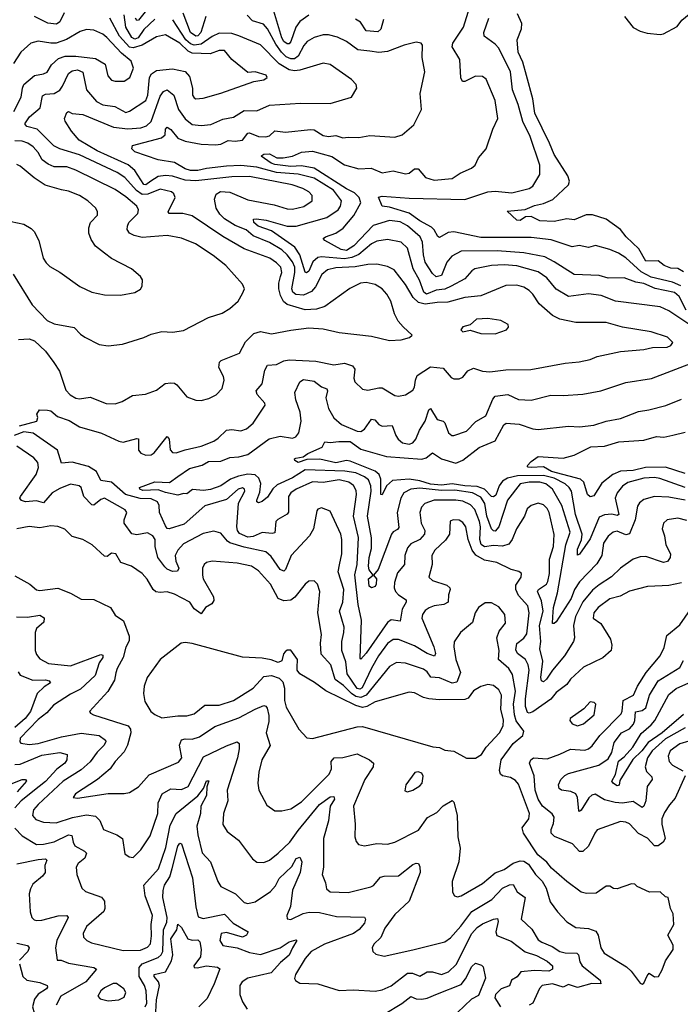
# Model space of a CAD drawing. Extents: x 1443846 to 1577407, y 839182 to 927291.
# Tile 382 of 535: x 1544782 to 1548468, y 875849 to 881347. Entities that reach past the tile are written whole.
import ezdxf

# ---------------------------------------------------------------- set-up
doc = ezdxf.new("R2010")
doc.units = 0

msp = doc.modelspace()

# ---------------------------------------------------------------- linework, layer by layer
at = {"layer": '0CON20XD'}
for points in [[(1548501.2, 879725), (1548462.1, 879802.1), (1548435, 879823.4), (1548327, 879847), (1548264.7, 879874.7), (1548220.6, 879880.6), (1548155, 879906.5), (1548065, 879904.7), (1548015, 879919.2), (1547875, 879924.7), (1547765, 879995.8), (1547712.2, 880022.2), (1547595.3, 880044.7), (1547445.5, 880055.5), (1547245, 880054.7), (1547193.5, 880026.5), (1547165, 879993.1), (1547135, 879918.2), (1547105, 879911.5), (1547085, 879929.1), (1547043.7, 879993.7), (1547034.5, 880035), (1547030.4, 880105), (1547016.7, 880135), (1546945, 880196.5), (1546905, 880218.3), (1546845, 880225.2), (1546755, 880198.4), (1546646, 880085), (1546605, 880058.3), (1546575, 880063.7), (1546484.2, 880115), (1546476, 880125), (1546488.6, 880135), (1546545, 880155.3), (1546586.6, 880183.4), (1546646.9, 880253.1), (1546685.7, 880325), (1546677, 880355), (1546649.7, 880379.7), (1546605, 880402.6), (1546425, 880518.8), (1546355, 880530.9), (1546295, 880528), (1546205, 880538.4), (1546185, 880545.2), (1546128.8, 880585), (1546132.1, 880587.9), (1546145, 880595.4), (1546175, 880597.3), (1546216.5, 880576.5), (1546252.5, 880575), (1546305, 880584.1), (1546355, 880608), (1546415, 880613.4), (1546522.8, 880582.8), (1546595, 880537.2), (1546675, 880513.6), (1546742.2, 880517.8), (1546805, 880492.8), (1546865, 880503.2), (1546935, 880486.9), (1546955, 880490.4), (1546985, 880513.8), (1547005, 880513.6), (1547045.7, 880465.7), (1547095, 880450.9), (1547195, 880460.4), (1547240.5, 880489.5), (1547302.8, 880517.2), (1547322.5, 880535), (1547342.9, 880575), (1547385.7, 880625), (1547421.4, 880735), (1547450, 880795), (1547434.5, 880895), (1547385.4, 881015.4), (1547365, 881030.6), (1547325, 881032.3), (1547265, 881002.5), (1547252.1, 881002.1), (1547242.8, 881022.8), (1547238.4, 881125), (1547194.7, 881195), (1547199.1, 881215), (1547258.7, 881305), (1547309.6, 881475)], [(1545030.5, 881385), (1545005.2, 881335), (1544987.6, 881322.4), (1544938, 881328), (1544865, 881364.2)], [(1545535, 881349.2), (1545475, 881291.4), (1545442.9, 881245), (1545425, 881238.8), (1545408, 881248), (1545374.7, 881304.7), (1545364.8, 881375)], [(1548515, 879646.1), (1548405, 879721.7), (1548355, 879743.4), (1548106.2, 879776.2), (1548026.5, 879806.5), (1547955, 879816.9), (1547845, 879800.8), (1547775, 879841.8), (1547723.9, 879905), (1547675, 879938.6), (1547555, 879972.6), (1547485, 879978.1), (1547415, 879975.2), (1547322, 879955), (1547304.7, 879945.2), (1547265, 879900), (1547190.3, 879859.7), (1547155, 879842.7), (1547105, 879837.2), (1547052, 879815), (1547036.1, 879826.1), (1547012.2, 879892.2), (1546976.6, 879955), (1546945, 880070.8), (1546910.8, 880105), (1546835, 880118.9), (1546775, 880109.7), (1546745, 880094.7), (1546674, 880036), (1546635, 880019.5), (1546595, 880012.6), (1546466.6, 880023.4), (1546445, 880018.9), (1546417.2, 879995), (1546395, 879943.2), (1546382.9, 879932.9), (1546375, 879937.5), (1546344.6, 880034.7), (1546317.3, 880077.3), (1546187.2, 880167.2), (1546111.8, 880195), (1546087.6, 880215), (1546086.2, 880233.8), (1546104.1, 880235.9), (1546157.6, 880227.6), (1546275, 880193.8), (1546325, 880193.4), (1546495, 880243.1), (1546559.6, 880285), (1546572.7, 880305), (1546576.6, 880335), (1546532.2, 880395), (1546425, 880461.9), (1546336, 880485), (1546215, 880494.2), (1546105, 880523.2), (1546015, 880532.5), (1545935, 880528.8), (1545825, 880517), (1545775, 880505.6), (1545734.8, 880504.8), (1545705, 880514), (1545645, 880549.7), (1545555, 880564.6), (1545425, 880610), (1545407.3, 880625), (1545411.1, 880645), (1545572.5, 880687.5), (1545592.7, 880705), (1545595.6, 880735), (1545605, 880746.7), (1545625, 880733.6), (1545664.6, 880685), (1545705, 880668.4), (1545795, 880651.2), (1545875, 880647.7), (1545905, 880652.7), (1545945, 880671.8), (1545985, 880668.6), (1546025, 880674.2), (1546055, 880713.5), (1546064.6, 880715.4), (1546114.8, 880694.8), (1546155, 880693.5), (1546175, 880698.2), (1546205, 880725.5), (1546265, 880718.9), (1546405, 880734.1), (1546425, 880731.2), (1546475, 880700.4), (1546505, 880695.4), (1546545, 880700.4), (1546585, 880686.7), (1546615, 880691.9), (1546675, 880690), (1546735, 880700.4), (1546875, 880690.8), (1546915.5, 880704.5), (1546980.3, 880759.7), (1547024.2, 880845), (1547016.9, 880935), (1547042, 881055), (1547027.5, 881135), (1547028.8, 881205), (1547022.5, 881215), (1546995, 881222), (1546927.5, 881205), (1546835, 881168.8), (1546785, 881163.6), (1546735, 881170.4), (1546668.7, 881178.7), (1546605.8, 881225), (1546555, 881249.6), (1546505, 881262.9), (1546475, 881262.3), (1546425, 881248.2), (1546386.4, 881225), (1546367.5, 881202.5), (1546335.9, 881144.1), (1546315, 881129.2), (1546295, 881128), (1546269.6, 881139.6), (1546243.6, 881165), (1546210.5, 881210.5), (1546165, 881295.4), (1546141.5, 881321.5), (1546081, 881341), (1546051.7, 881371.7)], [(1545489.5, 881400.5), (1545445, 881343.7), (1545435, 881342), (1545427.8, 881355)], [(1545820.9, 881365), (1545791.7, 881275), (1545775, 881256.9), (1545765, 881254.3), (1545735, 881276.1), (1545694.2, 881384.2)], [(1546395, 881372), (1546345, 881337.5), (1546322.5, 881305), (1546294.6, 881225.4), (1546285, 881213.1), (1546275, 881211.7), (1546255.5, 881225.5), (1546245.1, 881245), (1546194, 881414)], [(1548485, 879938.5), (1548455, 879957.7), (1548415, 879960), (1548377.5, 879975), (1548345, 880001.5), (1548275, 879998.7), (1548236.7, 880066.7), (1548165.4, 880135), (1548134.7, 880174.7), (1548055, 880233.9), (1547978.1, 880258.1), (1547942.8, 880257.2), (1547875, 880229.1), (1547835.3, 880235.3), (1547765, 880219.7), (1547684.7, 880224.7), (1547635, 880248.1), (1547605, 880245.6), (1547575, 880225.8), (1547555, 880228), (1547502.5, 880277.5), (1547601.9, 880288.1), (1547655, 880310), (1547705, 880320), (1547756.4, 880343.6), (1547844.8, 880425.2), (1547849.5, 880445), (1547841, 880475), (1547763.5, 880593.5), (1547738.4, 880658.4), (1547657.2, 880825), (1547645.8, 880905), (1547610.5, 881035), (1547589.1, 881109.1), (1547564.1, 881165.9), (1547558.5, 881235), (1547581.9, 881295), (1547583.1, 881325), (1547559.1, 881379.1)], [(1548157.5, 881365), (1548205, 881303.1), (1548243.5, 881283.5), (1548282.6, 881272.6), (1548355.8, 881264.2), (1548375, 881267.8), (1548450.4, 881309.6), (1548477.5, 881345), (1548547.7, 881402.3)], [(1546295, 879613.3), (1546395, 879625.6), (1546475, 879621.1), (1546565, 879601.1), (1546745, 879580.6), (1546845.8, 879555.8), (1546911.2, 879558.8), (1546957.3, 879572.7), (1546972.5, 879585), (1546921.3, 879631.3), (1546894.5, 879664.5), (1546872.9, 879705), (1546851.9, 879775), (1546830, 879815), (1546805, 879843.5), (1546765, 879868.8), (1546715, 879879.6), (1546683.8, 879876.2), (1546624, 879846), (1546483.8, 879745), (1546438.9, 879731.1), (1546375, 879726.4), (1546275, 879756.9), (1546253.5, 879773.5), (1546237, 879807), (1546228.3, 879845), (1546228, 879875), (1546237.6, 879912.4), (1546244.2, 879935), (1546238.2, 879965), (1546215, 879990), (1546177.8, 880015), (1546035, 880067.5), (1545915, 880135.9), (1545745, 880252), (1545692.5, 880265), (1545615.5, 880265.5), (1545610.5, 880275), (1545648.5, 880355), (1545641.1, 880375), (1545628.6, 880385), (1545565, 880401.6), (1545497, 880373), (1545465, 880371.8), (1545433.3, 880393.3), (1545367.6, 880465), (1545325, 880492.9), (1545115, 880593), (1545005.5, 880625.5), (1544972, 880642), (1544880, 880735), (1544820.8, 880750.8), (1544810.5, 880765), (1544836.9, 880805), (1544895.2, 880854.8), (1544908.4, 880921.6), (1544925, 880930.9), (1544975, 880935.7), (1545005, 880953.5), (1545021.6, 880975), (1545055, 881046.5), (1545075, 881062.2), (1545105, 881067.1), (1545134.8, 881054.8), (1545153.9, 880955), (1545209.9, 880889.9), (1545245, 880871.1), (1545312.1, 880862.1), (1545375, 880828.6), (1545395, 880835.6), (1545485, 880895.6), (1545496.9, 880925), (1545507, 881025), (1545517.5, 881045), (1545545, 881062.5), (1545635, 881072.8), (1545705, 881058.2), (1545730.1, 881030.1), (1545746.2, 880963.8), (1545746.5, 880925), (1545755, 880910), (1545765.5, 880905.5), (1545805, 880909.2), (1545905, 880936.5), (1546087.7, 881002.3), (1546145, 881010.6), (1546162.9, 881025), (1546157.9, 881037.9), (1546095, 881055.7), (1546055, 881052.5), (1545965.4, 881125.4), (1545925, 881175.3), (1545895, 881175.7), (1545845, 881156), (1545745, 881159.9), (1545721.1, 881171), (1545675, 881216.8), (1545595, 881263), (1545545, 881251.5), (1545465.4, 881204.6), (1545415, 881189.5), (1545395, 881193.5), (1545339.4, 881255), (1545285.2, 881355.2)], [(1545514.2, 880445.8), (1545485, 880425.8), (1545475, 880426.5), (1545425.2, 880505), (1545387.1, 880537.1), (1545215, 880615.2), (1545114.5, 880675), (1545070.6, 880725), (1545035, 880780), (1545032.2, 880795), (1545045, 880828.8), (1545055, 880833.8), (1545075, 880823.8), (1545135, 880816.7), (1545305, 880747.2), (1545385, 880737.6), (1545456.9, 880743.1), (1545489.5, 880755), (1545515, 880777.7), (1545565, 880920.5), (1545585, 880945.5), (1545605, 880954.5), (1545641.1, 880925), (1545667.6, 880845), (1545705, 880793.8), (1545745, 880761.8), (1545794.6, 880755.4), (1545848.7, 880761.3), (1545915, 880790.9), (1545975, 880802.7), (1546035, 880839.5), (1546105, 880838.5), (1546175, 880869.5), (1546349.1, 880880.9), (1546515, 880878.5), (1546633.3, 880915), (1546663.3, 880965), (1546658.8, 880985), (1546633.7, 881013.7), (1546515, 881096.4), (1546475, 881103.6), (1546345, 881064.8), (1546315, 881062.2), (1546285, 881067.9), (1546230.5, 881100.5), (1546125, 881207.2), (1546005, 881256.3), (1545965, 881269.2), (1545895, 881271.5), (1545855, 881253.9), (1545795, 881210.3), (1545755, 881204.2), (1545735, 881212.4), (1545709.6, 881235), (1545637, 881347)], [(1546811.7, 881348.3), (1546796.6, 881293.4), (1546780.5, 881279.5), (1546715, 881285.3), (1546683.1, 881333.1), (1546655, 881349.3)], [(1548471.6, 879861.6), (1548425, 879882.1), (1548305, 879909), (1548250, 879940), (1548165, 880017.1), (1548123.9, 880043.9), (1548075, 880064.5), (1547995, 880085.6), (1547955, 880075.7), (1547904.6, 880085.4), (1547865, 880079.1), (1547747.8, 880117.8), (1547635, 880131.6), (1547548.6, 880131.4), (1547355, 880130.8), (1547205, 880162.4), (1547171.9, 880158.1), (1547125, 880131.5), (1547115, 880136.9), (1547094.3, 880174.3), (1547079, 880189), (1547015, 880223.8), (1546955, 880267), (1546845, 880300.7), (1546805, 880306.7), (1546784.3, 880355.7), (1546805, 880362.5), (1546955, 880350.7), (1547265, 880343.2), (1547395, 880385.5), (1547435, 880388.7), (1547528.9, 880381.1), (1547625, 880404.8), (1547645, 880417.5), (1547685, 880483.3), (1547684.5, 880535), (1547630.3, 880695), (1547588.8, 880778.8), (1547563.8, 880873.8), (1547531.9, 880955), (1547520.5, 881055), (1547455, 881187.8), (1547435, 881210.5), (1547373.3, 881255), (1547372.1, 881275), (1547398.8, 881355)], [(1544748.2, 880835), (1544790.6, 880915), (1544797.1, 880965), (1544805.6, 880984.4), (1544865, 881034.5), (1544915.3, 881044.7), (1544935.3, 881054.7), (1544958.5, 881095), (1544998.9, 881131.1), (1545035, 881142.5), (1545095, 881144), (1545205, 881130.2), (1545258.1, 881098.1), (1545273.4, 881033.4), (1545295, 881010), (1545315, 881003.3), (1545365, 881003.3), (1545395.7, 881025), (1545416, 881076), (1545403.3, 881115), (1545349.2, 881159.2), (1545267.2, 881247.2), (1545245, 881265.4), (1545195, 881287.9), (1545155, 881292.5), (1545118.9, 881281.1), (1545042.8, 881237.2), (1544985, 881216.2), (1544955, 881215.4), (1544885, 881227.5), (1544843.7, 881216.3), (1544788.1, 881165), (1544747.2, 881102.8)], [(1544745.7, 879925.7), (1544851.8, 879755), (1544935, 879668.1), (1544975, 879648.2), (1545085, 879628.6), (1545120.7, 879590.7), (1545145, 879574.2), (1545225, 879534.2), (1545275, 879526), (1545356.1, 879536.1), (1545475, 879573.1), (1545515, 879591.4), (1545575, 879605.6), (1545635, 879602.9), (1545695, 879610.8), (1545836.2, 879685), (1545910.9, 879709.1), (1545955, 879734.2), (1546001.2, 879775), (1546025, 879817.5), (1546036, 879845), (1546025, 879870), (1545932.9, 879975), (1545860.7, 880030.7), (1545762.5, 880095), (1545685, 880127.3), (1545605, 880141.8), (1545465, 880131.1), (1545421.2, 880141.2), (1545395, 880154.3), (1545381.4, 880175), (1545382.5, 880195), (1545391.5, 880215), (1545440.9, 880265), (1545444.5, 880285), (1545434.6, 880305), (1545375, 880357.9), (1545315, 880398.4), (1545095, 880507.5), (1545045, 880524.7), (1544975, 880525.5), (1544940.2, 880540.2), (1544907.5, 880565), (1544884.8, 880604.8), (1544856.9, 880636.9), (1544827.8, 880657.8), (1544795, 880668.4), (1544755, 880671.1)], [(1544735, 880220.5), (1544805.5, 880205.5), (1544845, 880182), (1544862, 880165), (1544889.2, 880115), (1544912.5, 880015), (1544928.7, 879988.7), (1544949.1, 879969.1), (1545005, 879937.5), (1545117.9, 879857.9), (1545185, 879825.8), (1545255, 879811.4), (1545345, 879808), (1545425, 879823.8), (1545455, 879842.5), (1545465, 879860), (1545466.2, 879895), (1545455, 879913.3), (1545405.7, 879955.7), (1545295, 880014.3), (1545255, 880042.9), (1545205, 880082.9), (1545180.5, 880120.5), (1545168.2, 880155), (1545167.5, 880185), (1545177.1, 880215), (1545215.8, 880255), (1545215.8, 880275), (1545206, 880295), (1545162.9, 880335), (1545115, 880364.5), (1545055, 880389.1), (1545015, 880396.2), (1544923.2, 880423.2), (1544863.3, 880463.3), (1544785, 880530), (1544765, 880539.1)], [(1544781.5, 879078.5), (1544876.9, 879105), (1544883.6, 879125), (1544876.9, 879145), (1544891.8, 879168.2), (1544937.1, 879167.2), (1544955, 879163.5), (1544992.1, 879132.1), (1545058.8, 879108.8), (1545115, 879074.1), (1545237.6, 879037.6), (1545335, 878992.9), (1545358.9, 878988.9), (1545435, 879008.1), (1545445, 879006), (1545445.4, 878965), (1545444, 878944), (1545457.5, 878927.5), (1545485, 878916.2), (1545515, 878917.3), (1545531.3, 878928.7), (1545605, 879020), (1545615.3, 879005.3), (1545621.5, 878945), (1545635, 878931.2), (1545655, 878927.9), (1545705, 878946.2), (1545793.8, 878965), (1545865.8, 878994.2), (1545890.1, 879009.9), (1545936, 879055), (1545965, 879059.3), (1546015, 879051.5), (1546046.7, 879063.3), (1546084.4, 879095), (1546152, 879195), (1546150, 879205), (1546107.5, 879255), (1546101.9, 879275), (1546135, 879313.8), (1546149.5, 879390.5), (1546165, 879417.5), (1546215, 879420.9), (1546255, 879442.9), (1546285, 879447.7), (1546435, 879441.1), (1546535, 879420), (1546595, 879430), (1546638.1, 879415), (1546652.3, 879395), (1546646.4, 879345), (1546651.9, 879325), (1546693.8, 879283.8), (1546725, 879277.8), (1546785, 879292), (1546805, 879290.9), (1546875, 879249.2), (1546895, 879244.3), (1546935, 879252), (1546975, 879279.2), (1546985.5, 879295), (1546989.6, 879335), (1546999.2, 879360.8), (1547075, 879409.5), (1547145, 879401.5), (1547189.3, 879349.3), (1547205, 879341.9), (1547235, 879341.9), (1547255, 879351.4), (1547283.4, 879386.6), (1547315, 879400.4), (1547365, 879383.8), (1547405, 879380.4), (1547495, 879392.1), (1547633.6, 879393.6), (1547825, 879429.1), (1547903, 879437), (1547965, 879450.5), (1548005, 879466.5), (1548135, 879493.6), (1548265, 879505.6), (1548313.6, 879516.4), (1548395, 879519.4), (1548415, 879528), (1548426, 879545), (1548396.2, 879575), (1548305, 879604.5), (1548145, 879629.5), (1548055, 879656.4), (1547885, 879656.5), (1547795, 879675.4), (1547755.8, 879695), (1547679.9, 879759.9), (1547645.2, 879815.2), (1547625, 879834.6), (1547595, 879852.9), (1547555, 879865.4), (1547495, 879862.5), (1547354.3, 879805.7), (1547265, 879795.2), (1547170.3, 879769.7), (1547111.7, 879768.3), (1547045, 879758.6), (1547007.1, 879767.1), (1546978, 879795), (1546935, 879868.5), (1546870.5, 879950.5), (1546835, 879969.6), (1546775, 879981.9), (1546725, 879980), (1546653.2, 879966.8), (1546545, 879961.2), (1546499.9, 879950.1), (1546467.5, 879925), (1546431.9, 879855), (1546410.1, 879829.9), (1546365, 879809.5), (1546323.4, 879813.4), (1546306.3, 879825), (1546299.8, 879845), (1546317.7, 879935), (1546316.5, 879965), (1546304.5, 879994.5), (1546275, 880034.8), (1546245, 880061.6), (1546175, 880103.6), (1546085, 880140.6), (1546045, 880172.9), (1545985, 880198.1), (1545925.4, 880235), (1545898.3, 880261.7), (1545878.8, 880295), (1545868.9, 880345), (1545878, 880372), (1545902.8, 880387.2), (1545954.1, 880384.1), (1546055, 880341.6), (1546202.7, 880312.7), (1546275, 880290.5), (1546305, 880289.2), (1546366.8, 880303.2), (1546414.6, 880335.4), (1546414.5, 880365), (1546395, 880385.4), (1546361.4, 880405), (1546302, 880425), (1546065, 880472.1), (1545965, 880470.4), (1545765, 880446.8), (1545705, 880451.4), (1545635, 880473.8), (1545595, 880477.3), (1545555, 880471.5), (1545514.2, 880445.8)], [(1547435, 879592.9), (1547497.5, 879615), (1547509.3, 879630.7), (1547506.7, 879645), (1547467, 879667), (1547395, 879678.5), (1547330, 879675), (1547295, 879642.5), (1547255, 879632.5), (1547242.5, 879615), (1547255, 879603.3), (1547295, 879613.3), (1547355.8, 879594.2), (1547435, 879592.9)], [(1544775, 879562.2), (1544835, 879564.6), (1544863.7, 879553.7), (1544925.8, 879495.8), (1544973.2, 879433.2), (1545003.5, 879385), (1545039.1, 879279.1), (1545062.6, 879252.6), (1545095, 879233.3), (1545115, 879230), (1545175, 879238.9), (1545265, 879204.4), (1545315, 879201.4), (1545354.5, 879215.5), (1545412, 879248), (1545484.2, 879255.8), (1545545, 879278), (1545594.4, 879315.6), (1545625, 879319.2), (1545645, 879317.1), (1545658.6, 879308.6), (1545715, 879240.8), (1545765, 879222.5), (1545795, 879220), (1545837.6, 879232.4), (1545877.6, 879252.4), (1545911.7, 879288.3), (1545922.9, 879335), (1545920, 879355), (1545893.1, 879405), (1545896, 879435), (1545906.7, 879445), (1546009.2, 879485), (1546041.4, 879548.6), (1546088.9, 879595), (1546125, 879606.1), (1546187, 879593), (1546295, 879613.3)], [(1548495, 878664.1), (1548405, 878680.2), (1548325, 878685.3), (1548265, 878667.5), (1548241, 878649), (1548229.2, 878630.8), (1548217, 878555), (1548185, 878475.5), (1548165, 878470.4), (1548115, 878490.3), (1548094.3, 878485), (1548065, 878462.7), (1548039.2, 878425), (1548030.7, 878355), (1548002, 878308), (1547905, 878209.2), (1547877.7, 878165), (1547859, 878115), (1547775, 877984.6), (1547765, 877975.5), (1547755.8, 877975.8), (1547756.9, 878013.1), (1547761.2, 878065), (1547783.7, 878146.3), (1547829.7, 878415), (1547852.6, 878485), (1547807.8, 878635), (1547755.3, 878725), (1547717.9, 878755), (1547685, 878765.2), (1547625, 878764.8), (1547574.4, 878755), (1547504.3, 878665), (1547455.7, 878515), (1547435, 878491.3), (1547425, 878492.7), (1547415, 878504.5), (1547388.5, 878575), (1547376.8, 878645), (1547355, 878680.6), (1547308.2, 878705), (1547209.5, 878719.5), (1547135, 878718.6), (1547015, 878731.5), (1546965, 878726), (1546925.2, 878704.8), (1546908.7, 878675), (1546888.1, 878595), (1546897.8, 878512.2), (1546889.2, 878500.8), (1546865, 878488.2), (1546855.8, 878474.2), (1546782.2, 878277.8), (1546755.8, 878245), (1546773.4, 878225), (1546770.8, 878195), (1546765, 878182.9), (1546745, 878175.7), (1546732.7, 878185), (1546728.7, 878225), (1546753.8, 878245), (1546731, 878275), (1546727.8, 878295), (1546732.2, 878345), (1546744.8, 878395), (1546745.2, 878454.8), (1546722.4, 878575), (1546743.8, 878715), (1546741.9, 878745), (1546727.4, 878777.4), (1546706.1, 878795), (1546657.3, 878817.3), (1546595.6, 878825.6), (1546375, 878833), (1546305, 878788.4), (1546219.2, 878750.8), (1546195, 878727.8), (1546165, 878681.5), (1546135, 878657.3), (1546115, 878650), (1546105.5, 878655.5), (1546104.7, 878665), (1546121.6, 878708.4), (1546127, 878757), (1546116.5, 878786.5), (1546095.1, 878805.1), (1546055, 878808.9), (1546002.5, 878797.5), (1545958.8, 878781.2), (1545905, 878745.2), (1545846.7, 878723.3), (1545807.8, 878717.8), (1545745.3, 878724.7), (1545715, 878700), (1545695, 878701.1), (1545665, 878691.8), (1545595, 878707), (1545555, 878722.2), (1545468.1, 878718.1), (1545452.2, 878725), (1545450, 878735), (1545535, 878766), (1545617.7, 878762.3), (1545664.5, 878795.5), (1545729.8, 878840.2), (1545800.9, 878859.1), (1545835, 878879.8), (1545905, 878881.3), (1545955, 878902.6), (1546005, 878907.1), (1546055, 878920), (1546173.6, 879006.4), (1546235, 879021.5), (1546305, 879010.5), (1546323, 879017), (1546339.5, 879040.5), (1546353.1, 879105), (1546346.8, 879155), (1546322.3, 879225), (1546317.8, 879265), (1546345.4, 879324.6), (1546365, 879338.3), (1546425, 879329.1), (1546465, 879296.7), (1546495.6, 879285.6), (1546499.3, 879275), (1546490.8, 879235), (1546505.3, 879175.3), (1546535, 879123.5), (1546577.6, 879087.6), (1546665, 879050), (1546685, 879047.5), (1546705, 879060.6), (1546744.2, 879115.8), (1546763.1, 879113.1), (1546786.5, 879086.5), (1546805, 879076.6), (1546860.6, 879080.6), (1546880, 879025), (1546893.3, 879005), (1546917.5, 878985), (1546955, 878976.4), (1546975, 878983.6), (1546992.9, 879005), (1547013.6, 879055), (1547045.2, 879105), (1547065, 879168.8), (1547075, 879175.8), (1547111.8, 879115), (1547145, 879105.5), (1547155, 879096.9), (1547175, 879039.4), (1547193.8, 879025), (1547205, 879024.5), (1547275, 879049.5), (1547327.4, 879102.6), (1547383.3, 879135), (1547421.3, 879228.7), (1547434.7, 879245.3), (1547505, 879254.7), (1547565, 879226.2), (1547635, 879222.9), (1547745, 879250.9), (1547815, 879248.5), (1547925, 879255.5), (1548025, 879275.5), (1548165, 879321.5), (1548307.3, 879342.7), (1548555, 879438.2)], [(1548495, 878734.8), (1548354.7, 878785.3), (1548325, 878791.5), (1548265, 878787.1), (1548175, 878762), (1548145, 878741.8), (1548115.2, 878704.8), (1548103.8, 878675), (1548124.3, 878585), (1548115, 878579.1), (1548085.2, 878585.2), (1548045, 878581.9), (1548015, 878568.8), (1547965, 878448.5), (1547905, 878363.3), (1547895, 878357.5), (1547895, 878390), (1547917.5, 878442.5), (1547919.7, 878475), (1547883.4, 878585), (1547860.4, 878715), (1547848.8, 878735), (1547826.3, 878755), (1547765, 878786.8), (1547705, 878802.7), (1547559.9, 878800.1), (1547503.4, 878786.6), (1547475, 878771), (1547456.6, 878745), (1547438.1, 878691.9), (1547425, 878682.4), (1547415, 878684), (1547376.2, 878726.2), (1547335, 878740.5), (1547265, 878743.6), (1547195, 878755.5), (1547135, 878747.2), (1547075, 878753.1), (1547015, 878772.2), (1546955, 878782.2), (1546861.9, 878775), (1546829.2, 878745), (1546805, 878694), (1546796.1, 878696.1), (1546797.6, 878782.4), (1546788.3, 878808.3), (1546765.4, 878825.4), (1546625, 878882.3), (1546605, 878885.7), (1546545, 878873.2), (1546456.1, 878893.9), (1546385, 878891.1), (1546335, 878875.4), (1546317.1, 878885), (1546316, 878895), (1546321.8, 878898.2), (1546364, 878906), (1546390, 878925), (1546469.4, 878960.6), (1546485, 878990), (1546515, 878986), (1546562.7, 878992.7), (1546625, 878991.5), (1546685, 878948.8), (1546828.1, 878908.1), (1547025, 878892.4), (1547050, 878900), (1547085, 878928.8), (1547135, 878894.7), (1547215, 878870.3), (1547255, 878887.7), (1547345, 878957.5), (1547435, 878994.7), (1547483.3, 879085), (1547496.6, 879093.4), (1547568.7, 879088.7), (1547645, 879062.8), (1547675, 879059.4), (1547845, 879078.2), (1547905, 879073.9), (1547985, 879082.5), (1548055.3, 879104.7), (1548135, 879120), (1548235, 879160), (1548292.2, 879167.8), (1548387, 879193), (1548475, 879227.7)], [(1548505, 878550.4), (1548455, 878563.3), (1548395.5, 878554.5), (1548373.6, 878536.4), (1548367.5, 878505), (1548380.8, 878465), (1548387.7, 878415), (1548413.6, 878365), (1548411.5, 878345), (1548397.4, 878322.6), (1548375, 878315.4), (1548275, 878349.2), (1548245, 878348.2), (1548205, 878335.5), (1548135, 878284.5), (1548085, 878235.4), (1548015, 878192.4), (1547978.3, 878161.7), (1547925, 878097.5), (1547897.4, 878045), (1547882.5, 878015), (1547872.9, 877965), (1547878.2, 877895), (1547871.5, 877875), (1547821.8, 877795), (1547754.8, 877715), (1547722.2, 877665), (1547705, 877650.8), (1547693.4, 877655), (1547688.9, 877675), (1547700.2, 877765), (1547684, 877835), (1547690.7, 877875), (1547683.3, 877965), (1547703.1, 878045), (1547692.8, 878102.8), (1547671.3, 878155), (1547676.9, 878165), (1547721.3, 878195), (1547729, 878211), (1547737.6, 878255), (1547738.1, 878335), (1547759.8, 878405), (1547763.4, 878473.4), (1547736.4, 878595), (1547725, 878618.5), (1547705, 878638.5), (1547675, 878648.2), (1547635, 878633.8), (1547613.6, 878615), (1547598.8, 878575), (1547553.2, 878505), (1547530, 878445), (1547510.6, 878419.4), (1547475, 878406.9), (1547425, 878411.3), (1547375, 878403.7), (1547357.5, 878417.5), (1547348.6, 878445), (1547352.6, 878515), (1547348.2, 878545), (1547321.6, 878611.6), (1547297.9, 878637.9), (1547255, 878659.4), (1547215.6, 878664.4), (1547095, 878664.8), (1547042.2, 878645), (1547023.8, 878625), (1547014.7, 878595), (1547022.7, 878535), (1547042.7, 878495), (1547040.3, 878475), (1547015.2, 878444.8), (1546965, 878420.3), (1546945, 878397.8), (1546930.9, 878355), (1546930, 878305), (1546890.7, 878259.3), (1546872.9, 878205), (1546872, 878175), (1546878.9, 878155), (1546895.6, 878135.6), (1546937.9, 878107.9), (1546938.5, 878095), (1546915.9, 878055), (1546905, 877989.2), (1546854.3, 877995.7), (1546835, 877981.5), (1546715, 877809.3), (1546685, 877776.7), (1546681.2, 877781.2), (1546689.8, 877995), (1546671.3, 878081.3), (1546652, 878248), (1546665.5, 878304.5), (1546672.9, 878455), (1546643.6, 878575), (1546661.2, 878695), (1546658.6, 878718.6), (1546645, 878746.2), (1546618.9, 878765), (1546565, 878776.9), (1546475, 878763.7), (1546415, 878766.4), (1546325, 878726.3), (1546294.7, 878705), (1546281.2, 878685), (1546282.6, 878597.4), (1546274, 878586), (1546222.8, 878557.2), (1546211.9, 878545), (1546205, 878482.5), (1546191.5, 878478.5), (1546135, 878484.2), (1546085, 878460.9), (1546055, 878458.3), (1546008.2, 878478.2), (1545996.5, 878495), (1545992.6, 878515), (1546002.7, 878647.3), (1546038.2, 878715), (1546036.4, 878726.4), (1546025, 878733.3), (1546001.5, 878725), (1545935, 878668.5), (1545815, 878632.5), (1545699.9, 878530.1), (1545615, 878504.3), (1545605, 878506), (1545595, 878520.8), (1545561.4, 878595), (1545559.6, 878635), (1545551.3, 878655), (1545515, 878671), (1545453.5, 878673.5), (1545372.9, 878695), (1545295, 878764.4), (1545235, 878773.3), (1545210.2, 878825), (1545165, 878853), (1545075, 878877.3), (1545015, 878871.2), (1544992.9, 878942.9), (1544857.5, 879037.5), (1544805, 879045.9), (1544751.4, 879025)], [(1548495, 878814.1), (1548385, 878848.6), (1548274.2, 878845.8), (1548205, 878829.3), (1548135, 878826.8), (1548091.8, 878808.2), (1548030.2, 878759.8), (1547985, 878689.4), (1547965, 878682.2), (1547950.9, 878695), (1547929.1, 878765), (1547911.4, 878781.4), (1547749.6, 878825), (1547705, 878851.1), (1547636.2, 878846.2), (1547618.3, 878848.3), (1547613.6, 878856.4), (1547635, 878880.6), (1547675, 878908.8), (1547815, 878899.2), (1547875, 878915.5), (1547968.1, 878961.9), (1548044.3, 878965.7), (1548125, 878989.6), (1548265, 878999.7), (1548335, 879020), (1548375.6, 879015.6), (1548427.3, 879027.3), (1548495, 879043.3)], [(1548475, 878202.5), (1548405, 878187.3), (1548366.2, 878186.2), (1548285, 878182.3), (1548185, 878156), (1548132.2, 878127.8), (1548075.7, 878114.3), (1548009.1, 878065), (1547985, 878034.3), (1547981.2, 878005), (1548025, 877975.5), (1548078.3, 877888.3), (1548086.8, 877855), (1548081.5, 877825), (1548035, 877783.5), (1547927.5, 877732.5), (1547856, 877664), (1547835, 877634.7), (1547775, 877590.9), (1547746.1, 877553.9), (1547645, 877481.7), (1547625, 877475.3), (1547615, 877479.1), (1547605, 877512.5), (1547604.4, 877554.4), (1547623.9, 877715), (1547620, 877745), (1547604.7, 877775), (1547559, 877809), (1547550.6, 877829.4), (1547555.2, 877864.8), (1547595, 877893.2), (1547611.2, 877918.8), (1547625.3, 878035), (1547616.9, 878075), (1547565, 878132.1), (1547550, 878165), (1547550.7, 878189.3), (1547580.8, 878235), (1547581.2, 878255), (1547566.8, 878266.8), (1547525, 878277.8), (1547445, 878317.1), (1547375, 878329.8), (1547328, 878358), (1547307.3, 878385), (1547283.8, 878445), (1547272.1, 878515), (1547255, 878538.9), (1547235, 878553.3), (1547200, 878555), (1547183.8, 878546.2), (1547180, 878475), (1547158.2, 878441.8), (1547099.1, 878385), (1547082.5, 878355), (1547083.8, 878305), (1547064.6, 878234.6), (1547085.3, 878215.3), (1547165, 878190.4), (1547181.5, 878175), (1547183.6, 878165), (1547173.8, 878135), (1547173.5, 878095), (1547148.3, 878081.7), (1547095, 878073.6), (1547066.2, 878063.8), (1547045, 878047.9), (1547029.3, 878025), (1547025.3, 878005), (1547093.3, 877845), (1547101.4, 877808.6), (1547096.5, 877793.5), (1547055, 877807.6), (1546985, 877851.6), (1546895, 877885.7), (1546865, 877885.8), (1546835, 877863.1), (1546784.4, 877795), (1546744.2, 877725.8), (1546692.7, 877617.3), (1546680.3, 877609.7), (1546665, 877612.4), (1546609.5, 877695), (1546602.2, 877762.2), (1546580.3, 877825), (1546578.6, 877875), (1546591.4, 877925), (1546591.9, 877955), (1546566.5, 878045), (1546584.2, 878095), (1546590.7, 878165), (1546558.9, 878265), (1546565.9, 878304.1), (1546580, 878365), (1546580.3, 878445), (1546574.6, 878475), (1546515, 878603.3), (1546465, 878621.2), (1546445.9, 878614.1), (1546440, 878605), (1546420.8, 878505), (1546398.2, 878465), (1546297.5, 878355), (1546265, 878276.9), (1546255, 878267.1), (1546235, 878276.6), (1546185, 878349.7), (1546155, 878376.3), (1546035, 878401), (1545955, 878426.5), (1545940.9, 878435), (1545905, 878480.5), (1545865, 878491.8), (1545805, 878478.2), (1545695, 878420.8), (1545665, 878384.7), (1545649.6, 878355), (1545653.1, 878323.1), (1545669.4, 878285), (1545662.2, 878267.8), (1545635, 878265.5), (1545605, 878278.5), (1545591.6, 878291.6), (1545553, 878345), (1545537.4, 878405), (1545538.4, 878445), (1545525, 878465.3), (1545495, 878481.8), (1545435, 878471.4), (1545407.1, 878477.1), (1545365.6, 878535), (1545365.5, 878555), (1545379.4, 878595), (1545371.2, 878611.2), (1545255, 878674.6), (1545235, 878667.7), (1545195, 878636.2), (1545185, 878638.8), (1545140, 878685), (1545124.6, 878734.6), (1545114, 878745), (1545065, 878753.2), (1545005, 878728.9), (1544963.8, 878705), (1544915, 878650), (1544875, 878660.3), (1544814.7, 878654.7), (1544791.5, 878661.5), (1544783.1, 878675), (1544786.9, 878685), (1544873, 878807), (1544886.5, 878846.5), (1544883.9, 878873.9), (1544860.8, 878900.8), (1544765, 878966.1)], [(1548295, 876022.5), (1548325, 876002.5), (1548345.9, 876004.1), (1548367.7, 876042.3), (1548385, 876092.5), (1548428, 876155), (1548428.8, 876178.8), (1548398.8, 876235), (1548432.5, 876295), (1548428.8, 876355), (1548413.3, 876385), (1548400, 876445), (1548385, 876450), (1548355, 876476.7), (1548295.9, 876475.9), (1548227.5, 876507.5), (1548215, 876520), (1548195, 876522.5), (1548115, 876493.3), (1548095, 876496.7), (1548075, 876510), (1548055, 876510), (1547999.5, 876470.5), (1547945, 876468), (1547915, 876476), (1547835.4, 876535.4), (1547748.9, 876608.9), (1547723, 876643), (1547673.5, 876683.5), (1547593.2, 876805), (1547586.2, 876835), (1547622.1, 876885), (1547627.1, 876915), (1547565, 877078.1), (1547548.6, 877098.6), (1547520, 877115), (1547475, 877124.6), (1547464.8, 877134.8), (1547459.6, 877155), (1547467.7, 877215), (1547534.6, 877305), (1547588.8, 877351.2), (1547594.4, 877375), (1547553.1, 877433.1), (1547543, 877465), (1547538.2, 877525), (1547548, 877598), (1547531.4, 877691.4), (1547511.1, 877725), (1547454.2, 877775), (1547457.5, 877825), (1547443.8, 877895), (1547457.6, 877932.4), (1547492.2, 877977.8), (1547488.2, 878025), (1547455, 878068.1), (1547415, 878091.9), (1547379.1, 878090.9), (1547342, 878065), (1547324.3, 878035), (1547308.7, 877981.3), (1547242, 877925), (1547206.4, 877873.6), (1547204.5, 877845), (1547214.7, 877775), (1547241.3, 877701.3), (1547221.3, 877648.7), (1547195, 877641.7), (1547125, 877673), (1547076, 877676), (1547055, 877706.1), (1547035, 877721.2), (1546935, 877754.7), (1546885, 877757.1), (1546844.6, 877735), (1546715.2, 877574.8), (1546685, 877561.7), (1546658.1, 877568.1), (1546632.9, 877585), (1546589.2, 877629.2), (1546542.1, 877662.1), (1546517.2, 877745), (1546464.1, 877805), (1546459.7, 877865), (1546465.3, 877915), (1546444.6, 878035), (1546456.7, 878155), (1546444.2, 878195), (1546425, 878214), (1546395, 878212.5), (1546375, 878195.8), (1546317.8, 878122.2), (1546295, 878106.2), (1546255, 878102), (1546225, 878114.5), (1546181.2, 878195), (1546115, 878270), (1546075.8, 878295), (1545995, 878312.9), (1545855, 878324.4), (1545824.5, 878315.5), (1545810.8, 878305), (1545802.2, 878285), (1545801.5, 878245), (1545806.2, 878225), (1545863.2, 878125), (1545865.7, 878104.3), (1545854.7, 878085.3), (1545818.5, 878065), (1545795, 878030), (1545755, 878056.7), (1545730.6, 878095), (1545645, 878139.1), (1545605, 878152.5), (1545565, 878147.9), (1545541.9, 878151.9), (1545525.8, 878165.8), (1545492.4, 878222.4), (1545465, 878254.2), (1545406.2, 878295), (1545345.5, 878315.5), (1545318, 878365), (1545295, 878368.6), (1545270.3, 878349.7), (1545255, 878350.8), (1545186, 878415), (1545134.4, 878444.4), (1545075, 878462), (1545033.2, 878503.2), (1544995, 878517.1), (1544955, 878520.6), (1544895, 878510.6), (1544835, 878517.8), (1544765, 878504.6)], [(1544755, 878242.7), (1544838.8, 878195), (1544875, 878164), (1544895, 878160.6), (1544995, 878172.7), (1545066.2, 878145), (1545125, 878111.4), (1545195, 878109.1), (1545288.9, 878065), (1545315, 878023.1), (1545360.9, 877990.9), (1545392.9, 877905), (1545392, 877878), (1545375, 877843.3), (1545360, 877785), (1545325.3, 877725), (1545319, 877701), (1545311.1, 877658.9), (1545273.5, 877596.5), (1545171.2, 877485), (1545176.2, 877475), (1545193.3, 877465), (1545387.3, 877405), (1545399.3, 877385), (1545402.8, 877365), (1545384.1, 877295.9), (1545365, 877260), (1545315, 877205.8), (1545287.1, 877165), (1545216, 877104), (1545092.5, 877025), (1545080, 877005), (1545105, 877000), (1545275, 877027.1), (1545365, 877026.7), (1545395, 877031.9), (1545445, 877063.1), (1545505, 877131.4), (1545668.2, 877201.8), (1545686.1, 877225), (1545674.3, 877295.7), (1545685, 877325.5), (1545705, 877331.8), (1545745, 877330.5), (1545785, 877343.8), (1545870, 877400), (1546005, 877449), (1546095, 877497.5), (1546145, 877517.1), (1546155, 877514), (1546162.2, 877502.2), (1546172.9, 877462.9), (1546172.4, 877427.6), (1546156.5, 877365), (1546179.1, 877295), (1546133.8, 877215), (1546115.6, 877145), (1546110, 877085), (1546115.7, 877045), (1546161.3, 876961.3), (1546205, 876929.2), (1546245, 876928.9), (1546295, 876940.5), (1546355, 876980), (1546508.4, 877135), (1546521.2, 877165), (1546520.4, 877205), (1546536.7, 877225), (1546585, 877228.2), (1546665, 877247.3), (1546734.4, 877215), (1546755.5, 877195), (1546753.5, 877175), (1546707.3, 877105), (1546644.7, 876955), (1546654.5, 876855), (1546651.4, 876785), (1546658.7, 876758.7), (1546672.5, 876742.5), (1546705, 876734.1), (1546775, 876747.3), (1546835, 876743.5), (1546875.4, 876754.6), (1547007.9, 876822.1), (1547057.2, 876892.7), (1547108.8, 876921.2), (1547145, 876957.3), (1547195, 876988.1), (1547205, 876978.8), (1547223.6, 876905), (1547225.8, 876785), (1547239.5, 876720.5), (1547231.4, 876645), (1547195.8, 876535), (1547196.2, 876476.2), (1547207.5, 876455), (1547225, 876450), (1547245, 876454.4), (1547365, 876524.6), (1547435, 876582.8), (1547485, 876601.8), (1547535, 876637.7), (1547575, 876650.4), (1547595, 876649.5), (1547621.3, 876631.3), (1547660.6, 876575), (1547696.6, 876536.6), (1547718.7, 876498.7), (1547741.7, 876421.7), (1547782, 876365), (1547835, 876310), (1547885, 876278.6), (1547955, 876272.1), (1547997.2, 876257.2), (1548008.9, 876235), (1548024.5, 876165), (1548043.1, 876135), (1548167.9, 876057.9), (1548193.3, 876035), (1548245, 875967.5), (1548255, 875962.5), (1548265, 875967.5), (1548282.3, 876007.7), (1548295, 876022.5)], [(1548494.6, 877125), (1548439.8, 877000.2), (1548407.5, 876962.5), (1548379.3, 876920.7), (1548365.8, 876884.2), (1548364.7, 876855), (1548382.7, 876775), (1548373.3, 876755), (1548345, 876733.6), (1548325, 876734.4), (1548285, 876777.9), (1548235, 876802.9), (1548185, 876857.1), (1548165, 876866.2), (1548135, 876869.5), (1548005, 876822.9), (1547990.5, 876805), (1547955, 876731.9), (1547925, 876703.1), (1547905, 876702.5), (1547865.7, 876745), (1547766.6, 876786.6), (1547747.8, 876805), (1547747.3, 876825), (1547760.1, 876859.9), (1547764.6, 876895), (1547752.5, 876912.5), (1547699.4, 876955), (1547675.7, 876995), (1547657.8, 877045), (1547651.9, 877125), (1547627.1, 877195), (1547633.3, 877215), (1547648.8, 877225), (1547725, 877220), (1547795, 877245.3), (1547855, 877273.5), (1547935, 877269.3), (1547955, 877275.4), (1547977.2, 877292.8), (1548019.6, 877350.4), (1548138, 877472), (1548144.4, 877485.6), (1548149, 877545), (1548206.5, 877575), (1548229.3, 877625), (1548277.5, 877702.5), (1548355, 877795.6), (1548378.9, 877841.1), (1548392, 877908), (1548465, 877968.1), (1548541.5, 878078.5)], [(1544763.2, 878013.2), (1544825, 878010.8), (1544895, 878021.8), (1544917.5, 878007.5), (1544916.4, 877983.6), (1544875, 877948.6), (1544867.8, 877925), (1544868.8, 877825), (1544875, 877802.9), (1544895, 877777.5), (1544941.8, 877751.8), (1545065, 877738.8), (1545235, 877802.5), (1545245, 877798.8), (1545245.6, 877785), (1545224.6, 877755.4), (1545203.1, 877685), (1545120.4, 877609.6), (1545065, 877581.8), (1544970, 877520), (1544933.4, 877476.6), (1544885, 877440), (1544784.7, 877335), (1544782.9, 877315), (1544788.3, 877308.3), (1544835, 877300), (1544885, 877306.3), (1545015, 877342.4), (1545125, 877364), (1545225, 877350), (1545260.6, 877325), (1545262.2, 877315), (1545252.1, 877295), (1545215, 877257.9), (1545175.8, 877204.2), (1545125, 877158.4), (1545025, 877094.7), (1544885, 876965.3)], [(1547325, 877223.1), (1547358.6, 877245), (1547385.4, 877285), (1547459.4, 877365), (1547480.5, 877405), (1547481.7, 877438.3), (1547466.6, 877495), (1547470.3, 877575), (1547455, 877605.6), (1547425, 877629.5), (1547395, 877635.6), (1547355, 877624.4), (1547315, 877600), (1547285, 877559.5), (1547265, 877552.1), (1547125, 877549.2), (1547065, 877555.4), (1547035, 877563.2), (1546985, 877588.5), (1546955, 877592.3), (1546765, 877537.5), (1546718.3, 877511.7), (1546695, 877507.1), (1546657.7, 877517.7), (1546489.4, 877599.4), (1546427.1, 877647.1), (1546345, 877694.2), (1546330, 877715), (1546330, 877730), (1546332.5, 877775), (1546295, 877826), (1546275, 877826), (1546262.5, 877817.5), (1546253.8, 877806.2), (1546245, 877767.5), (1546225, 877758.8), (1546185, 877773.3), (1546135, 877782), (1546025, 877787.1), (1545745, 877863.4), (1545705, 877870.5), (1545683.7, 877866.3), (1545565, 877774.4), (1545493.5, 877675), (1545475.6, 877625), (1545473.1, 877585), (1545480.3, 877540.3), (1545514.2, 877485), (1545535, 877467.1), (1545575, 877449.2), (1545665, 877460), (1545715, 877459.5), (1545755, 877470.9), (1545815, 877520.4), (1545895, 877519.6), (1545974.3, 877545.7), (1546084.6, 877615), (1546145, 877680.5), (1546186.2, 877686.2), (1546230, 877670), (1546250, 877650), (1546259.4, 877615), (1546259.2, 877545), (1546268.1, 877508.1), (1546340, 877385), (1546385, 877338), (1546415, 877332.9), (1546665, 877398.9), (1546695, 877400), (1547086.4, 877286.4), (1547125, 877283.1), (1547155, 877268.9), (1547205, 877262.5), (1547275, 877224.5), (1547325, 877223.1)], [(1548495, 877393.2), (1548385, 877331.7), (1548311.9, 877265), (1548284.4, 877225), (1548271.6, 877175), (1548280, 877150), (1548309.6, 877119.6), (1548311.2, 877105), (1548284, 877065), (1548276.3, 876985), (1548265, 876955.7), (1548255, 876948.6), (1548205, 876982.7), (1548145, 876971.9), (1548105, 876976.6), (1548045, 876992), (1547993, 877023), (1547975, 877018), (1547957.7, 877002.3), (1547915, 876934.3), (1547905, 876926.2), (1547901.8, 876931.8), (1547894.7, 877004.8), (1547884.7, 877024.7), (1547857.4, 877037.4), (1547805, 877044.6), (1547791.4, 877055), (1547788.1, 877075), (1547801.9, 877105), (1547823.1, 877126.9), (1547845, 877138.5), (1548014.3, 877185), (1548065, 877220.9), (1548086.5, 877255), (1548098.5, 877311.5), (1548140.7, 877365), (1548185, 877387.9), (1548207.2, 877412.8), (1548214.8, 877435), (1548217.9, 877482.1), (1548255, 877489.3), (1548275.1, 877504.9), (1548296.7, 877575), (1548344.2, 877655), (1548465, 877730.4), (1548485, 877770)], [(1544773.2, 877705), (1544785, 877688), (1544855, 877659.2), (1544925, 877660.7), (1544945.7, 877655), (1544952.9, 877645), (1544918.1, 877621.9), (1544879.3, 877585), (1544842, 877485), (1544813.2, 877445), (1544755.3, 877394.7)], [(1548485, 877466.8), (1548367.6, 877365), (1548288.8, 877311.2), (1548254.2, 877265), (1548203.9, 877216.1), (1548130.1, 877099.9), (1548126.8, 877073.2), (1548115, 877069.5), (1548095, 877081.5), (1548086.4, 877095), (1548106.9, 877133.1), (1548123.1, 877206.9), (1548155, 877231.7), (1548203.1, 877285), (1548249.2, 877360.8), (1548305, 877409.6), (1548326.2, 877435), (1548405, 877578.7), (1548445, 877612.2), (1548515.5, 877644.5)], [(1547895, 877404.6), (1547927.5, 877415), (1547987.1, 877465), (1547996.7, 877525), (1547987.5, 877535), (1547965, 877538.8), (1547930.5, 877499.5), (1547854.3, 877445), (1547851.4, 877435), (1547864, 877415), (1547895, 877404.6)], [(1544885, 876965.3), (1544859.6, 876935), (1544853.1, 876903.1), (1544871.7, 876881.7), (1544915, 876866.5), (1544985, 876863.5), (1545076.8, 876893.2), (1545155, 876908.1), (1545205, 876900), (1545228.5, 876875), (1545250, 876825), (1545324, 876795), (1545355.5, 876775.5), (1545368.8, 876688.8), (1545392.7, 876672.7), (1545415, 876669.2), (1545458.5, 876711.5), (1545509.1, 876790.9), (1545552.1, 876915), (1545553.8, 876975), (1545576.1, 877023.9), (1545625, 877052.5), (1545685, 877048.6), (1545722.7, 877065), (1545807.9, 877232.1), (1545935, 877292.7), (1545995.6, 877315.6), (1546005.6, 877305.6), (1546006.2, 877275), (1545997.3, 877225), (1545940, 877045), (1545943.1, 876985), (1545918.8, 876915), (1545915, 876852.5), (1545939.2, 876815), (1546002.9, 876765), (1546081.1, 876661.1), (1546105, 876643.1), (1546145, 876640.6), (1546175, 876654.5), (1546225, 876693.6), (1546289.1, 876755), (1546335, 876820.8), (1546454.2, 876965.8), (1546515, 877008.6), (1546535, 877008.9), (1546538.6, 876995), (1546514.2, 876955), (1546505.7, 876874.3), (1546477.6, 876775), (1546476.4, 876615), (1546469.4, 876575), (1546487.6, 876527.6), (1546493.6, 876493.6), (1546515, 876478), (1546614.5, 876474.5), (1546740.8, 876505), (1546756.3, 876513.7), (1546795, 876559.1), (1546815, 876564.6), (1546895, 876566.5), (1546975, 876629.6), (1546995, 876637.3), (1547007.1, 876635), (1547015, 876617.5), (1547016.5, 876585), (1546956, 876425), (1546875, 876351.1), (1546819.1, 876275), (1546797.6, 876222.4), (1546758.8, 876185), (1546748.8, 876165), (1546753.3, 876145), (1546769.5, 876129.5), (1546815, 876118.1), (1546975, 876154.5), (1547155, 876197.5), (1547185, 876220.9), (1547242.9, 876285), (1547305, 876368.4), (1547415.5, 876434.5), (1547475, 876497.6), (1547515, 876516.7), (1547535, 876517.5), (1547558.1, 876478.1), (1547601.8, 876445), (1547579.6, 876325), (1547639, 876269), (1547675, 876210), (1547695.6, 876195.6), (1547752.9, 876172.9), (1547795, 876143.8), (1547826.4, 876136.4), (1547890, 876135), (1547899.2, 876125), (1547907.1, 876087.1), (1547920.9, 876065), (1548020, 875985), (1548025, 875963.8), (1547975, 875966.4), (1547894.1, 875944.1), (1547845, 875960.8), (1547815, 875945.9), (1547755, 875963.4), (1547698, 875955), (1547681.7, 875938.3), (1547644.3, 875855.7), (1547625.2, 875844.8)], [(1548515, 877319.5), (1548465, 877303.7), (1548411.2, 877265), (1548400, 877235), (1548406.7, 877205), (1548424.3, 877185), (1548482.4, 877152.4)], [(1544755, 877187.9), (1544785, 877191.1), (1544905, 877240), (1545005.8, 877255.8), (1545045.8, 877245), (1545044.6, 877215), (1545033.8, 877195), (1544988.3, 877161.7), (1544925, 877093), (1544889.7, 877065), (1544789.5, 876985), (1544755, 876946.2)], [(1546946.7, 877036.7), (1546975, 877044.2), (1547015, 877068.8), (1547028, 877085), (1547033.6, 877123.6), (1547025, 877140), (1547005, 877146.7), (1546986.4, 877143.6), (1546936.2, 877075), (1546930.7, 877040.7), (1546946.7, 877036.7)], [(1544735, 877080.6), (1544795, 877105.2), (1544813.8, 877103.8), (1544819.6, 877095), (1544766.8, 877035)], [(1544755, 876833.1), (1544795, 876789.6), (1544875, 876741.5), (1544915, 876743.1), (1544975, 876756.7), (1545055, 876795.2), (1545072.9, 876792.9), (1545079.5, 876755), (1545089.6, 876735), (1545144.3, 876705), (1545153.8, 876693.8), (1545145, 876665.6), (1545107.8, 876635), (1545096.7, 876615), (1545101.4, 876575), (1545128.3, 876498.3), (1545149.3, 876479.3), (1545238, 876448), (1545254.8, 876424.8), (1545257.6, 876385), (1545251.8, 876368.2), (1545155, 876284.4), (1545135.5, 876245), (1545137.3, 876225), (1545155.8, 876205.8), (1545182.5, 876192.5), (1545359.9, 876149.9), (1545455, 876151.6), (1545495, 876169.2), (1545512, 876188), (1545517.7, 876232.3), (1545514.8, 876295), (1545523.7, 876345), (1545481.4, 876455), (1545475.3, 876515), (1545557, 876605), (1545596.7, 876725), (1545621.2, 876848.8), (1545654.5, 876915.5), (1545776, 877014), (1545806.9, 877055), (1545825, 877096.7), (1545836.8, 877096.8), (1545826.7, 877063.3), (1545823.3, 877015), (1545793.5, 876956.5), (1545790.6, 876915), (1545770.9, 876845), (1545775.7, 876795.7), (1545800, 876695), (1545846.5, 876645), (1545886.7, 876535), (1545905, 876507.5), (1545985.9, 876465.9), (1546035, 876418.6), (1546055, 876411.5), (1546095, 876421.2), (1546181.1, 876478.9), (1546209, 876511), (1546228.8, 876551.2), (1546301.1, 876618.9), (1546325, 876664.1), (1546345, 876671.5), (1546355.6, 876645.6), (1546347.2, 876585), (1546305, 876486.2), (1546292.9, 876395), (1546271.9, 876345), (1546275, 876326.7), (1546295, 876323.3), (1546363.7, 876356.3), (1546396.5, 876363.5), (1546455, 876361.4), (1546549.9, 876339.9), (1546705, 876335.6), (1546711.9, 876325), (1546705, 876302.5), (1546677, 876267), (1546644.5, 876245), (1546482.7, 876185), (1546408.8, 876145), (1546375.5, 876105), (1546320, 876015), (1546314.4, 875994.4), (1546321.7, 875981.7), (1546345, 875967.5), (1546445, 875964.4), (1546565, 875925.7), (1546645, 875930.8), (1546765, 875922.9), (1546805, 875930.4), (1546855, 875952.1), (1546945, 876023.8), (1546973.9, 876023.9), (1547015, 876006.2), (1547055, 876030.4), (1547085, 876030), (1547135, 876016.7), (1547175, 876031.6), (1547217.6, 876072.4), (1547305.6, 876245), (1547335, 876277.5), (1547365, 876297.9), (1547425, 876324.6), (1547448, 876328), (1547451.9, 876311.9), (1547438.8, 876255), (1547444.1, 876234.1), (1547525, 876201.8), (1547602, 876142), (1547665, 876122.1), (1547725, 876090.8), (1547754.7, 876065), (1547755.8, 876045), (1547735, 876034.3), (1547655, 876038.9), (1547579.1, 876030.9), (1547558, 876002), (1547525.6, 875985), (1547515, 875953.5), (1547467.7, 875935), (1547437.6, 875905), (1547433, 875885), (1547465.3, 875835)], [(1545481.9, 875835), (1545490.4, 875855), (1545487.3, 875925), (1545477.8, 875955), (1545448.8, 876005), (1545449.3, 876055), (1545465.4, 876074.6), (1545555, 876111), (1545570.8, 876125), (1545580.5, 876145), (1545583.7, 876265), (1545602.4, 876307.6), (1545605.4, 876334.6), (1545580.9, 876445), (1545582, 876485), (1545589.7, 876515), (1545618.7, 876561.3), (1545631.8, 876608.1), (1545665, 876732.5), (1545675, 876748.9), (1545685, 876745.7), (1545746.2, 876555), (1545763.8, 876393.8), (1545777.5, 876337.5), (1545805, 876329.2), (1545925, 876353.2), (1545972.4, 876302.4), (1546056.7, 876255), (1546048.1, 876235), (1546025, 876224.6), (1545935, 876250.3), (1545905.8, 876245), (1545898.5, 876205), (1545915, 876177.1), (1545995, 876165.4), (1546065, 876139.6), (1546125, 876128.2), (1546235.2, 876164.8), (1546285, 876197.6), (1546325, 876210), (1546328, 876205), (1546304.4, 876164.4), (1546285, 876123.2), (1546236.9, 876083.1), (1546185.3, 876025), (1546054.2, 875995), (1546022.9, 875975), (1546010, 875955), (1546010, 875905), (1546025, 875863.8), (1546052, 875822)], [(1544765, 876633.1), (1544885, 876658.3), (1544925, 876660.8), (1544933.8, 876655), (1544921.5, 876625), (1544924.6, 876585), (1544909.2, 876565), (1544855, 876520), (1544841.3, 876495), (1544835.4, 876465.4), (1544841.1, 876365), (1544850, 876335), (1544861.8, 876321.8), (1544876.7, 876316.7), (1544905, 876318.8), (1544997, 876343), (1545045, 876345.4), (1545053.1, 876335), (1544988.5, 876205), (1544981.2, 876165), (1544990, 876095), (1545013.8, 876096.2), (1545055, 876079.6), (1545195.6, 876055.6), (1545211.2, 876045), (1545150.4, 875975), (1545010.9, 875895), (1544985.4, 875845)], [(1545541.8, 875808.2), (1545545.1, 875875), (1545562, 875955), (1545555.7, 875975.7), (1545532.5, 876005), (1545532.2, 876015), (1545595, 876031.6), (1545628.4, 876091.6), (1545635.8, 876125), (1545625.2, 876215), (1545658, 876265), (1545665, 876297.5), (1545685, 876278), (1545719.2, 876215), (1545745, 876207.1), (1545775, 876208.9), (1545787.4, 876197.4), (1545794.7, 876155), (1545790.9, 876115), (1545753.5, 876065), (1545754.6, 876054.6), (1545772.5, 876052.5), (1545825, 876064.8), (1545886.1, 876056.1), (1545898.4, 876048.4), (1545866.8, 875963.2), (1545827.9, 875882.1), (1545781.1, 875835)], [(1544765, 876190.8), (1544825, 876177.5), (1544834.3, 876165), (1544826.7, 876145), (1544780.9, 876095)], [(1544780, 876075), (1544799.5, 876005), (1544821.2, 875985), (1544895, 875971.2), (1544935.8, 875955), (1544937.8, 875945), (1544931.5, 875935), (1544884.5, 875905.5), (1544865, 875877.5), (1544853.9, 875835), (1544862.1, 875802.1), (1544877.8, 875777.8), (1544932.6, 875732.6), (1545068.1, 875698.1), (1545078.2, 875685), (1545075.7, 875665.7)], [(1546815, 875793.8), (1546915, 875854.7), (1546965, 875893.8), (1546995, 875879.3), (1547025, 875877.6), (1547055, 875883.4), (1547112.8, 875907.3), (1547245, 875959.7), (1547269.2, 875990.8), (1547305, 876060.6), (1547325, 876079.2), (1547358.6, 876068.6), (1547368.6, 876058.6), (1547380.5, 875995), (1547342.1, 875897.9), (1547302.6, 875877.4), (1547185, 875766.2)], [(1545275, 875868.9), (1545335, 875874.6), (1545365, 875888.6), (1545373.3, 875915), (1545362.9, 875935), (1545322.5, 875965), (1545304, 875965), (1545255, 875942.3), (1545234.5, 875925), (1545217.5, 875895), (1545230.4, 875880.4), (1545275, 875868.9)]]:
    msp.add_lwpolyline(points, dxfattribs=at)

doc.saveas('drawing.dxf')
